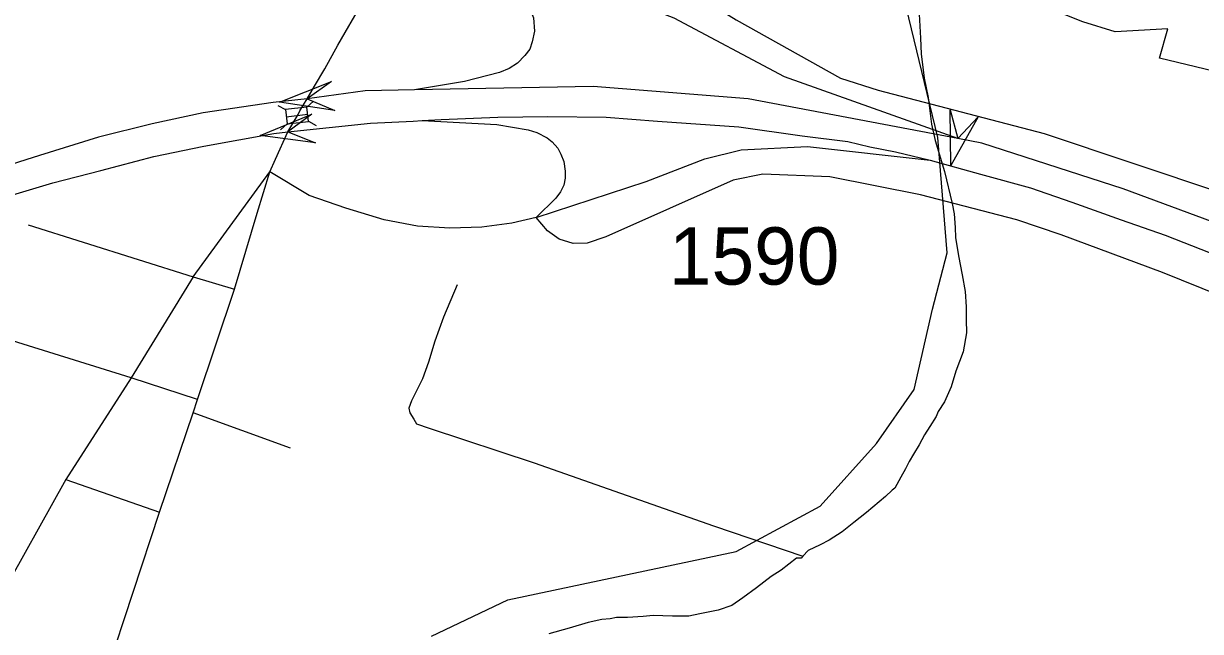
# Model space of a CAD drawing. Extents: x 2206922 to 2357709, y 510027 to 673830.
# Drawn here: x 2301643 to 2304209, y 601206 to 602532 of the extents above; entities that cross this region are included whole.
import ezdxf

# ---------------------------------------------------------------- set-up
doc = ezdxf.new("R2010")
doc.units = 0
for name, color, linetype in [('Exist Boundary Political City Limit New', 7, 'Continuous'), ('Exist Hydrographic Misc Water Feature', 7, 'Continuous'), ('Exist Road Non-System Type 51', 7, 'Continuous'), ('Exist Road Primary Interstate Ramp 1 Lane Attributed', 7, 'Continuous'), ('Exist Road Primary Interstate Structure Ovrhead Sign Attributed CELL', 7, 'Continuous'), ('Exist Road Primary Interstate Structure Standard Bridge CELL', 7, 'Continuous'), ('Exist Road Primary US Divided Attributed', 7, 'Continuous'), ('Exist Road Primary US Service Attributed', 7, 'Continuous'), ('Exist Road Primary US UnDivided 4 Lane Attributed', 7, 'Continuous'), ('Exist Road Secondary Structure Standard Bridge Attributed CELL', 7, 'Continuous'), ('Exist Road Secondary Type 51 Number Label', 7, 'Continuous'), ('Map Preparation Boundary City Limit Buffer Line', 7, 'Continuous')]:
    doc.layers.add(name, color=color, linetype=linetype)

msp = doc.modelspace()

# ---------------------------------------------------------------- linework, layer by layer
at = {"layer": 'Exist Boundary Political City Limit New'}
msp.add_lwpolyline([(2304238, 602428.4), (2304120.2, 602456.2), (2304138, 602520.3), (2304023, 602514), (2303953.2, 602535.5), (2303598.8, 602677.1), (2303611.5, 602836.4), (2303607, 603042.1), (2303609.5, 603188.8), (2303705.8, 603487.1), (2303784.2, 603717.2), (2303814.8, 603805.8), (2303855.2, 603848.8), (2303902.5, 603873.1), (2304238.2, 603848.2)], dxfattribs=at)
at = {"layer": 'Exist Hydrographic Misc Water Feature'}
for points in [[(2302532.9, 601195.6), (2302699, 601274.5), (2303197.1, 601380), (2303380, 601479.2), (2303503, 601615.5), (2303585, 601733.6), (2303625, 601909.2), (2303657, 602031.8), (2303636.9, 602283.7), (2303550, 602641.2), (2303547.1, 602982.3), (2303577, 603232.9), (2303658, 603508.6), (2303836, 603926), (2303919.1, 604027.8), (2304107.9, 604202.8)], [(2303595.7, 602552.1), (2303598.6, 602500.1), (2303600.4, 602466.2), (2303606.8, 602412.5), (2303615.6, 602370.6), (2303622.6, 602312.8), (2303630.6, 602276.7), (2303651.3, 602209.2), (2303668.1, 602139.3), (2303672, 602117.2), (2303674.2, 602087.3), (2303674.9, 602065.3), (2303681.4, 602025.3), (2303689.8, 601983.6), (2303696.2, 601947.7), (2303698.4, 601913.7), (2303698.8, 601885.6), (2303699.1, 601857.6), (2303691.7, 601815.8), (2303676.1, 601773.5), (2303666, 601739.3), (2303650.9, 601707.1), (2303637.1, 601685.3), (2303632.8, 601675), (2303619.5, 601653.1), (2303607.6, 601635), (2303595.7, 601612.8), (2303583.8, 601592.7), (2303574, 601576.4), (2303566.2, 601560.5), (2303556.3, 601542.5), (2303542.6, 601518.2)], [(2302588.3, 601962), (2302559.2, 601891.4), (2302539.9, 601839.1), (2302526.4, 601793.4), (2302513, 601756.8), (2302497, 601724.8), (2302489.2, 601708.9), (2302483.5, 601692.7), (2302485.3, 601682.7), (2302493.8, 601668.9), (2302499.7, 601659.1), (2302527.8, 601649.2), (2302756.2, 601573.8), (2303147.7, 601436.2), (2303342.5, 601369.9)], [(2303542.6, 601518.2), (2303536.9, 601514.2), (2303522.9, 601500.1), (2303481.1, 601465.4), (2303453.6, 601443.2), (2303427.8, 601423.2), (2303400.1, 601404.7), (2303380, 601394.7), (2303354.2, 601382.3), (2303342.5, 601369.9)], [(2303342.5, 601369.9), (2303338.8, 601366), (2303328.5, 601365.9), (2303294.9, 601339.8), (2303273, 601325.6), (2303241.4, 601301.2), (2303211.6, 601278.9), (2303187.7, 601262.7), (2303157.9, 601252.1), (2303117.9, 601244), (2303093.7, 601239.5), (2303058.1, 601239.2), (2303016.2, 601240.6), (2302994.1, 601238.7), (2302960, 601236.1), (2302935.8, 601236.1), (2302922.3, 601233.7), (2302904.1, 601231.6), (2302874.1, 601225.1), (2302832.5, 601212.7), (2302788.4, 601200.3)]]:
    msp.add_lwpolyline(points, dxfattribs=at)
at = {"layer": 'Exist Road Non-System Type 51'}
for p, q in [((2302012.7, 601979.6), (2302179.9, 602208.4)), ((2301653.6, 602092.7), (2302012.7, 601979.6)), ((2302012.7, 601979.6), (2301877.5, 601758.9)), ((2302012.7, 601979.6), (2302103, 601952.7)), ((2301877.5, 601758.9), (2301443.1, 601894.2)), ((2301877.5, 601758.9), (2301735.6, 601537.1)), ((2302022.4, 601711.8), (2301877.5, 601758.9)), ((2302225, 601605.7), (2302012.9, 601683.1)), ((2301735.6, 601537.1), (2301549.4, 601204.5)), ((2301735.6, 601537.1), (2301939.5, 601466.2))]:
    msp.add_line(p, q, dxfattribs=at)
at = {"layer": 'Exist Road Primary Interstate Ramp 1 Lane Attributed'}
for points in [[(2302653.7, 602646.9), (2302707.9, 602609.5), (2302729.9, 602589.8), (2302743.7, 602572.8), (2302755.3, 602544.2), (2302757.4, 602515.6), (2302752.1, 602492.2), (2302746.8, 602476.3), (2302736.2, 602462.5), (2302720.3, 602445.6), (2302702.3, 602433.9), (2302681.1, 602425.4), (2302604.8, 602405.3), (2302495.7, 602387.2)], [(2303680.3, 602281), (2303302.7, 602415.5), (2303061.9, 602544), (2302959.1, 602583.7), (2302873.3, 602607.1), (2302697.4, 602638.9), (2302653.7, 602646.9)], [(2302512, 602320.4), (2302674.8, 602312), (2302743.7, 602300.3), (2302762, 602294.6), (2302784.6, 602282.7), (2302795.6, 602273.8), (2302807.9, 602260), (2302814.7, 602247.3), (2302821.4, 602231), (2302824.2, 602210.2), (2302824.2, 602195), (2302821, 602179.4), (2302814.3, 602164.6), (2302804.1, 602150.8), (2302761, 602109.2)], [(2302761, 602109.2), (2303000.4, 602187.1), (2303128.7, 602237), (2303208.1, 602256.1), (2303352.3, 602264), (2303619.8, 602234)], [(2302761, 602109.2), (2302708, 602096.5), (2302642.3, 602088), (2302572.3, 602085.9), (2302502.4, 602090.1), (2302429.3, 602103.9), (2302345.6, 602129.4), (2302266.1, 602156.9), (2302179.9, 602208.4)]]:
    msp.add_lwpolyline(points, dxfattribs=at)
at = {"layer": 'Exist Road Primary Interstate Structure Ovrhead Sign Attributed CELL'}
msp.add_lwpolyline([(2303725, 602328.2), (2303665.1, 602222), (2303663.9, 602343.9), (2303680.3, 602281)], close=True, dxfattribs=at)
at = {"layer": 'Exist Road Primary Interstate Structure Standard Bridge CELL'}
for p, q in [((2302261.2, 602349.7), (2302275.1, 602362.4)), ((2302197.5, 602353.3), (2302214, 602344.3)), ((2302215.8, 602328.6), (2302263, 602334.1)), ((2302203.7, 602300.2), (2302217.7, 602312.9)), ((2302264.8, 602318.7), (2302281.3, 602309.6))]:
    msp.add_line(p, q, dxfattribs=at)
msp.add_lwpolyline([(2302217.7, 602312.9), (2302264.8, 602318.4), (2302261.2, 602349.8), (2302214, 602344.3)], close=True, dxfattribs=at)
at = {"layer": 'Exist Road Primary US Divided Attributed'}
for points in [[(2302495.7, 602387.2), (2302388.1, 602385.2), (2302261.6, 602367.5)], [(2303680.3, 602281), (2303223.4, 602367.6), (2302885.2, 602394.4), (2302495.7, 602387.2)], [(2302261.6, 602367.5), (2302187.4, 602359.5), (2302034.8, 602337), (2301923.9, 602312.9), (2301806.7, 602284), (2301678.2, 602243.8), (2301464.5, 602176.3), (2301135.2, 602078.3), (2300788.3, 601970.6), (2300611.6, 601919.1), (2300532, 601897.3)], [(2302219.6, 602295.8), (2302399.4, 602314.5), (2302492.6, 602319.3), (2302512, 602320.4)], [(2302512, 602320.4), (2302553.6, 602322.6), (2302677.3, 602327.4), (2302786.5, 602329), (2302913.4, 602327.4), (2303025.8, 602319.3), (2303202.5, 602306.5), (2303340.7, 602287.2), (2303440.3, 602274.3), (2303488.4, 602263.1), (2303544.7, 602251.8), (2303619.8, 602234)], [(2300520.6, 601826.4), (2300602.3, 601850.9), (2300794.7, 601911.1), (2301109.5, 602004.3), (2301507.9, 602124.9), (2301707.1, 602184.3), (2301811.5, 602211.7), (2301927.1, 602242.2), (2302036.4, 602264.7), (2302189, 602292), (2302219.6, 602295.8)], [(2306457.9, 601206.3), (2305432, 601620.2), (2304253, 602092.7), (2304041, 602171.5), (2303732.6, 602271.1), (2303680.3, 602281)], [(2303619.8, 602234), (2303729.4, 602203.6), (2303838.6, 602173.7), (2303928.6, 602142.5), (2304036.2, 602104), (2304132.6, 602070.2), (2304230.5, 602031.6), (2304355.8, 601978.6), (2304521.3, 601912.7), (2304746.2, 601824.3), (2304935.7, 601747.2), (2305409.6, 601554.3), (2305812.7, 601393.6), (2305909.1, 601355), (2305943.3, 601341.9)]]:
    msp.add_lwpolyline(points, dxfattribs=at)
at = {"layer": 'Exist Road Primary US Service Attributed'}
for points in [[(2302544.1, 602859.4), (2302725.1, 602776.2), (2302882, 602711.6), (2303030.3, 602643.7), (2303196.7, 602540.3), (2303424.5, 602413.1), (2303506.4, 602386.3), (2303868.5, 602292.2), (2304255.3, 602162.8), (2304417.5, 602103.4), (2305880.9, 601509.1), (2306134.2, 601413.7), (2306155.6, 601412.8), (2306174.4, 601415.8), (2306189, 601421.8), (2306271.6, 601475.7)], [(2306887.2, 600412.8), (2306747.5, 600679.3), (2306680.8, 600793.8), (2306629.1, 600867.9), (2306481.5, 600998.5), (2306377.7, 601056.8), (2306131.8, 601179.8), (2304126.9, 601988.9), (2303905.9, 602071.4), (2303809, 602103.4), (2303599.2, 602158.5), (2303401, 602197.7), (2303254.8, 602203.1), (2303190.1, 602190.3), (2302912.5, 602066.8), (2302872.2, 602053), (2302841.5, 602052), (2302810.8, 602061.5), (2302785.3, 602079.5), (2302761, 602109.2)]]:
    msp.add_lwpolyline(points, dxfattribs=at)
at = {"layer": 'Exist Road Primary US UnDivided 4 Lane Attributed'}
for points in [[(2302261.6, 602367.5), (2302277.3, 602395.7), (2302300, 602433.1), (2302328.2, 602484.5), (2302381.8, 602576.6), (2302450.5, 602692.9)], [(2302219.6, 602295.8), (2302241.6, 602333.9), (2302245.7, 602341.3), (2302261.6, 602367.5)], [(2302179.9, 602208.4), (2302192.4, 602235.9), (2302219.6, 602295.8)], [(2301176, 599183.7), (2301348.9, 599697.6), (2301474.6, 600047.9), (2301592.3, 600404.5), (2301694.9, 600752.1), (2301824.6, 601116.9), (2301939.5, 601466.2), (2302012.9, 601683.1), (2302022.4, 601711.8), (2302103, 601952.7), (2302152.4, 602118.3), (2302179.9, 602208.4)]]:
    msp.add_lwpolyline(points, dxfattribs=at)
at = {"layer": 'Exist Road Secondary Structure Standard Bridge Attributed CELL'}
for points in [[(2302321.6, 602342.4), (2302201, 602360.7), (2302314.5, 602405.2), (2302261.6, 602367.5)], [(2302279.9, 602271.7), (2302159.1, 602288), (2302271.9, 602334.3), (2302219.6, 602295.8)]]:
    msp.add_lwpolyline(points, close=True, dxfattribs=at)
at = {"layer": 'Map Preparation Boundary City Limit Buffer Line'}
msp.add_lwpolyline([(2304238, 602428.4), (2304120.2, 602456.2), (2304138, 602520.3), (2304023, 602514), (2303953.2, 602535.5), (2303598.8, 602677.1), (2303611.5, 602836.4), (2303607, 603042.1), (2303609.5, 603188.8), (2303705.8, 603487.1), (2303784.2, 603717.2), (2303814.8, 603805.8), (2303855.2, 603848.8), (2303902.5, 603873.1), (2304238.2, 603848.2)], dxfattribs=at)

# ---------------------------------------------------------------- texts
at = {"layer": 'Exist Road Secondary Type 51 Number Label'}
msp.add_text('1590', height=125, dxfattribs=at).set_placement((2303050.3, 601962.4))

doc.saveas('drawing.dxf')
